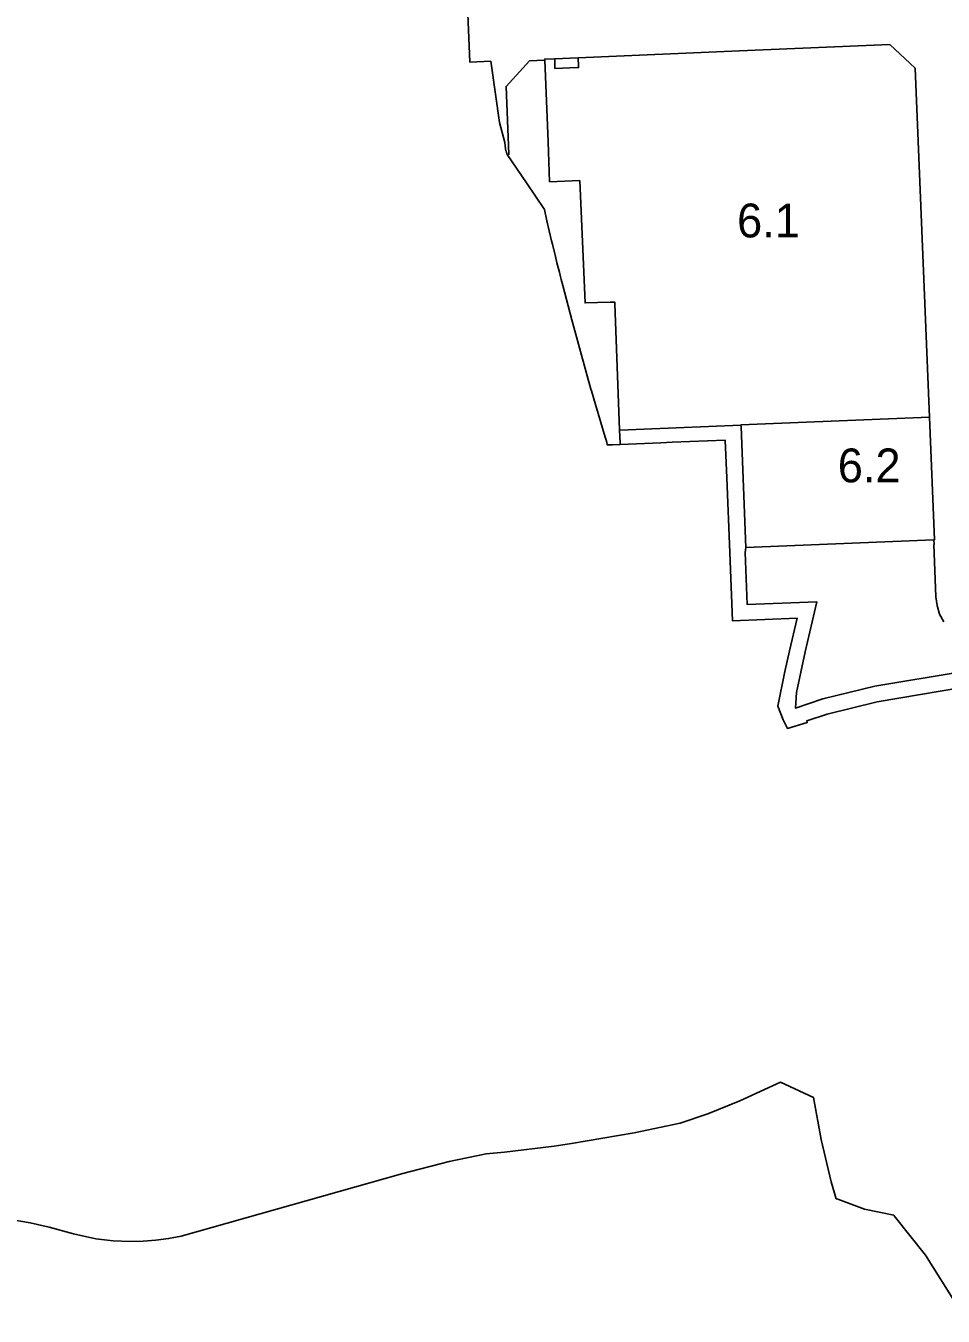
# Model space of a CAD drawing. Extents: x 598968 to 613553, y 4409678 to 4430833.
# Drawn here: x 605206.3 to 605532, y 4415277.9 to 4415735.8 of the extents above; entities that cross this region are included whole.
import ezdxf

# ---------------------------------------------------------------- set-up
doc = ezdxf.new("R2010")
doc.units = 0
for name, color, linetype in [('1', 7, 'Continuous'), ('Sòl Rústic Comú', 7, 'Continuous'), ('Zona 6.1 - ANNEX III E', 7, 'Continuous'), ('Zona 6.2 - ANNEX III E', 7, 'Continuous')]:
    doc.layers.add(name, color=color, linetype=linetype)

msp = doc.modelspace()

# ---------------------------------------------------------------- linework, layer by layer
at = {"layer": '1'}
for points in [[(605363.0426, 4415745.9133), (605363.9854, 4415722.9302), (605371.3852, 4415723.2338), (605373.0206, 4415711.5821), (605374.4552, 4415701.4933), (605376.3124, 4415694.4828), (605376.6479, 4415692.192), (605376.7488, 4415691.5032), (605376.7976, 4415691.3549), (605377.1245, 4415690.3614), (605377.1673, 4415690.298), (605377.2433, 4415690.1854), (605377.7997, 4415690.2791), (605376.8133, 4415714.3248), (605385.1561, 4415723.3815), (605385.1601, 4415723.3816), (605390.3218, 4415723.5934), (605390.3257, 4415723.5935), (605390.5046, 4415723.6025), (605390.4868, 4415724.0383), (605390.4901, 4415724.0384), (605390.4934, 4415724.0384), (605393.986, 4415724.1635), (605394.0438, 4415724.1655), (605394.0471, 4415724.1656), (605402.3994, 4415724.5255), (605402.404, 4415724.5256), (605459.6816, 4415727.0097), (605513.0139, 4415729.1981), (605522.0718, 4415720.8555), (605527.1527, 4415596.9493), (605528.9355, 4415553.4664), (605528.6995, 4415553.4567), (605528.6955, 4415553.4566), (605528.7693, 4415551.7446), (605528.6428, 4415551.7395), (605528.6388, 4415551.7394), (605529.3989, 4415533.2102), (605529.8003, 4415530.0984), (605530.7358, 4415527.1035), (605532.1773, 4415524.3167)], [(605546.3376, 4415502.2759), (605508.5911, 4415495.9273), (605490.7804, 4415491.5885), (605483.5365, 4415489.1864), (605483.7047, 4415488.6222), (605476.6741, 4415486.4977), (605475.192, 4415489.5338), (605473.3421, 4415494.4261), (605475.8281, 4415506.6786), (605477.4728, 4415513.9923), (605480.1601, 4415525.6022), (605457.207, 4415524.6603), (605456.2105, 4415548.9536), (605455.126, 4415575.3903), (605454.5754, 4415588.8143), (605435.7775, 4415588.0429), (605431.7477, 4415587.8775), (605431.743, 4415587.8773), (605417.3382, 4415587.2862), (605414.6219, 4415587.1748), (605413.2614, 4415587.1189), (605413.2575, 4415587.1188), (605412.7269, 4415587.097), (605412.723, 4415587.0969), (605412.5283, 4415588.096), (605412.4786, 4415588.3508), (605412.4241, 4415588.5449), (605412.4153, 4415588.5733), (605412.3542, 4415588.7697), (605412.1498, 4415589.4511), (605412.0398, 4415589.8175), (605408.565, 4415601.398), (605407.1369, 4415606.2508), (605406.9315, 4415606.9487), (605405.2739, 4415612.871), (605400.1526, 4415631.4978), (605396.9152, 4415643.6531), (605396.3813, 4415645.7665), (605396.1413, 4415646.7165), (605395.7204, 4415648.3823), (605394.8816, 4415651.7604), (605394.3452, 4415653.9291), (605393.2635, 4415658.3021), (605392.9491, 4415659.5768), (605391.3264, 4415666.6816), (605390.4266, 4415670.6212), (605384.0364, 4415680.1236), (605377.2433, 4415690.1854), (605377.1673, 4415690.298), (605377.1245, 4415690.3614), (605376.7976, 4415691.3549), (605376.7488, 4415691.5032), (605376.6479, 4415692.192), (605376.3124, 4415694.4828), (605374.4552, 4415701.4933), (605373.0206, 4415711.5821), (605371.3852, 4415723.2338), (605363.9854, 4415722.9302), (605363.0426, 4415745.9133)], [(605539.0597, 4415506.7169), (605507.7217, 4415501.4462), (605489.2254, 4415496.9616), (605479.5296, 4415493.7465), (605479.9224, 4415499.2758), (605482.9842, 4415513.6624), (605487.1199, 4415531.4753), (605462.438, 4415530.4625), (605461.678, 4415548.9925), (605461.9747, 4415550.7188), (605460.2203, 4415593.4871), (605460.2243, 4415593.4873), (605460.1966, 4415594.1142), (605425.6562, 4415592.6516), (605417.2841, 4415592.2971), (605417.2808, 4415592.2971), (605417.2775, 4415592.297), (605417.0992, 4415592.303), (605417.2794, 4415587.8671), (605417.3382, 4415587.2862), (605431.743, 4415587.8773), (605431.7477, 4415587.8775), (605435.7775, 4415588.0429), (605454.5754, 4415588.8143), (605455.126, 4415575.3903), (605456.2105, 4415548.9536), (605457.207, 4415524.6603), (605480.1601, 4415525.6022), (605477.4728, 4415513.9923), (605475.8281, 4415506.6786), (605473.3421, 4415494.4261), (605475.192, 4415489.5338), (605476.6741, 4415486.4977), (605483.7047, 4415488.6222), (605483.5365, 4415489.1864), (605490.7804, 4415491.5885), (605508.5911, 4415495.9273), (605546.3376, 4415502.2759)], [(605532.1773, 4415524.3167), (605530.7358, 4415527.1035), (605529.8003, 4415530.0984), (605529.3989, 4415533.2102), (605528.6388, 4415551.7394), (605528.6428, 4415551.7395), (605528.7693, 4415551.7446), (605528.6955, 4415553.4566), (605461.9747, 4415550.7188), (605461.678, 4415548.9925), (605462.438, 4415530.4625), (605487.1199, 4415531.4753), (605482.9842, 4415513.6624), (605479.9224, 4415499.2758), (605479.5296, 4415493.7465), (605489.2254, 4415496.9616), (605507.7217, 4415501.4462), (605539.0597, 4415506.7169)], [(605201.0311, 4415312.2507), (605207.821, 4415311.051), (605214.5508, 4415309.5412), (605223.1807, 4415307.1816), (605231.2006, 4415305.4318), (605237.3205, 4415304.6721), (605243.3604, 4415304.3923), (605248.0003, 4415304.5124), (605252.5102, 4415304.8826), (605256.9901, 4415305.4728), (605261.44, 4415306.3129), (605333.8563, 4415326.8159), (605340.2021, 4415328.6126), (605356.59, 4415332.8578), (605369.7879, 4415335.496), (605376.2675, 4415336.1729), (605393.9339, 4415338.2951), (605400.0062, 4415339.1935), (605422.3274, 4415343.004), (605438.6522, 4415346.4157), (605448.4061, 4415349.7705), (605459.7783, 4415354.3853), (605474.2561, 4415360.9332), (605485.9556, 4415355.5796), (605485.9689, 4415355.507), (605488.6915, 4415340.6693), (605492.1657, 4415325.6104), (605494.0215, 4415319.6163), (605494.5536, 4415319.4218), (605504.1056, 4415315.931), (605514.4342, 4415313.8307), (605514.6366, 4415313.5751), (605525.6972, 4415299.6089), (605547.7802, 4415264.6209)]]:
    msp.add_lwpolyline(points, dxfattribs=at)
for points in [[(605417.0992, 4415592.303), (605417.0914, 4415592.4684), (605415.4347, 4415637.136), (605415.4081, 4415637.7965), (605413.7496, 4415637.7462), (605404.8341, 4415637.4765), (605404.8308, 4415637.4764), (605402.9678, 4415680.9158), (605392.2729, 4415680.4759), (605391.6923, 4415694.6154), (605390.5046, 4415723.6025), (605390.3257, 4415723.5935), (605390.3218, 4415723.5934), (605385.1601, 4415723.3816), (605385.1561, 4415723.3815), (605376.8133, 4415714.3248), (605377.7997, 4415690.2791), (605377.2433, 4415690.1854), (605384.0364, 4415680.1236), (605390.4266, 4415670.6212), (605391.3264, 4415666.6816), (605392.9491, 4415659.5768), (605393.2635, 4415658.3021), (605394.3452, 4415653.9291), (605394.8816, 4415651.7604), (605395.7204, 4415648.3823), (605396.1413, 4415646.7165), (605396.3813, 4415645.7665), (605396.9152, 4415643.6531), (605400.1526, 4415631.4978), (605405.2739, 4415612.871), (605406.9315, 4415606.9487), (605407.1369, 4415606.2508), (605408.565, 4415601.398), (605412.0398, 4415589.8175), (605412.1498, 4415589.4511), (605412.3542, 4415588.7697), (605412.4153, 4415588.5733), (605412.4241, 4415588.5449), (605412.4786, 4415588.3508), (605412.5283, 4415588.096), (605412.723, 4415587.0969), (605412.7269, 4415587.097), (605413.2575, 4415587.1188), (605413.2614, 4415587.1189), (605414.6219, 4415587.1748), (605417.3382, 4415587.2862), (605417.2794, 4415587.8671)], [(605394.0438, 4415724.1655), (605394.0592, 4415723.7371), (605394.1688, 4415720.7154), (605402.1613, 4415721.0215), (605402.4982, 4415721.0344), (605402.5322, 4415721.0357), (605402.5155, 4415721.5026), (605402.3994, 4415724.5255), (605394.0471, 4415724.1656)]]:
    msp.add_lwpolyline(points, close=True, dxfattribs=at)
at = {"layer": 'Sòl Rústic Comú'}
msp.add_lwpolyline([(605547.7802, 4415264.6209), (605525.6972, 4415299.6089), (605514.6366, 4415313.5751), (605514.4342, 4415313.8307), (605504.1056, 4415315.931), (605494.5536, 4415319.4218), (605494.0215, 4415319.6163), (605492.1657, 4415325.6104), (605488.6915, 4415340.6693), (605485.9689, 4415355.507), (605485.9556, 4415355.5796), (605474.2561, 4415360.9332), (605459.7783, 4415354.3853), (605448.4061, 4415349.7705), (605438.6522, 4415346.4157), (605422.3274, 4415343.004), (605400.0062, 4415339.1935), (605393.9339, 4415338.2951), (605376.2675, 4415336.1729), (605369.7879, 4415335.496), (605356.59, 4415332.8578), (605340.2021, 4415328.6126), (605333.8563, 4415326.8159), (605261.44, 4415306.3129), (605256.9901, 4415305.4728), (605252.5102, 4415304.8826), (605248.0003, 4415304.5124), (605243.3604, 4415304.3923), (605237.3205, 4415304.6721), (605231.2006, 4415305.4318), (605223.1807, 4415307.1816), (605214.5508, 4415309.5412), (605207.821, 4415311.051), (605201.0311, 4415312.2507)], dxfattribs=at)
at = {"layer": 'Zona 6.1 - ANNEX III E'}
msp.add_lwpolyline([(605527.1527, 4415596.9493), (605522.0718, 4415720.8555), (605513.0139, 4415729.1981), (605459.6816, 4415727.0097), (605402.404, 4415724.5256), (605402.3994, 4415724.5255), (605402.5155, 4415721.5026), (605402.5322, 4415721.0357), (605402.4982, 4415721.0344), (605402.1613, 4415721.0215), (605394.1688, 4415720.7154), (605394.0592, 4415723.7371), (605394.0438, 4415724.1655), (605393.986, 4415724.1635), (605390.4934, 4415724.0384), (605390.4901, 4415724.0384), (605390.4868, 4415724.0383), (605390.5046, 4415723.6025), (605391.6923, 4415694.6154), (605392.2729, 4415680.4759), (605402.9678, 4415680.9158), (605404.8308, 4415637.4764), (605404.8341, 4415637.4765), (605413.7496, 4415637.7462), (605415.4081, 4415637.7965), (605415.4347, 4415637.136), (605417.0914, 4415592.4684), (605417.0992, 4415592.303), (605417.2775, 4415592.297), (605417.2808, 4415592.2971), (605417.2841, 4415592.2971), (605425.6562, 4415592.6516), (605460.1966, 4415594.1142), (605460.1937, 4415594.2017)], close=True, dxfattribs=at)
at = {"layer": 'Zona 6.2 - ANNEX III E'}
msp.add_lwpolyline([(605528.6955, 4415553.4566), (605528.6995, 4415553.4567), (605528.9355, 4415553.4664), (605527.1527, 4415596.9493), (605460.1937, 4415594.2017), (605460.1966, 4415594.1142), (605460.2243, 4415593.4873), (605460.2203, 4415593.4871), (605461.9747, 4415550.7188)], close=True, dxfattribs=at)

# ---------------------------------------------------------------- texts
at = {"layer": 'Zona 6.1 - ANNEX III E'}
msp.add_text('6.1', height=12, dxfattribs=at).set_placement((605458.8198, 4415660.7476))
at = {"layer": 'Zona 6.2 - ANNEX III E'}
msp.add_text('6.2', height=12, dxfattribs=at).set_placement((605494.5646, 4415573.8341))

doc.saveas('drawing.dxf')
